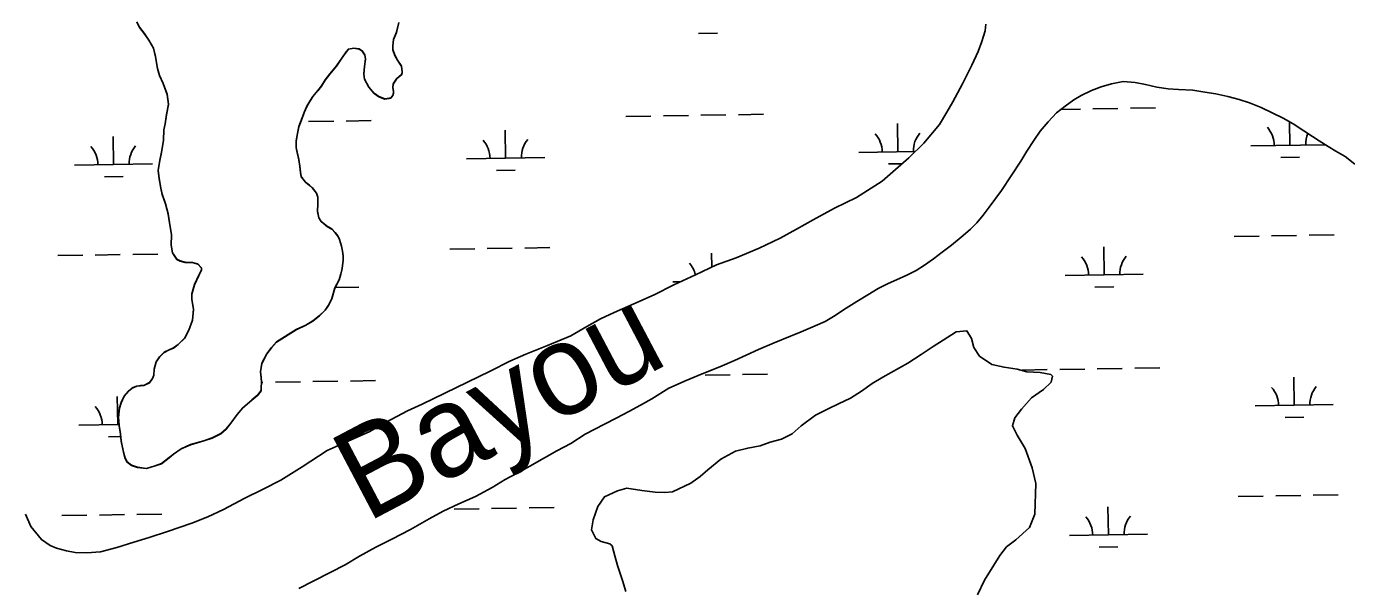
# Model space of a CAD drawing. Extents: x 3855477 to 3893699, y 299188 to 325115.
# Drawn here: x 3873391 to 3875081, y 320363 to 321081 of the extents above; entities that cross this region are included whole.
import ezdxf

# ---------------------------------------------------------------- set-up
doc = ezdxf.new("R2010")
doc.units = 0
for name, color, linetype in [('V-RIVR-IDEN', 7, 'Continuous'), ('V-TOPO-SHOR', 7, 'Continuous'), ('V-WETL-SWMP', 7, 'Continuous')]:
    doc.layers.add(name, color=color, linetype=linetype)

msp = doc.modelspace()

# ---------------------------------------------------------------- linework, layer by layer
at = {"layer": 'V-TOPO-SHOR'}
for points in [[(3873532.7, 321086.3), (3873536, 321079.6), (3873542, 321071.8), (3873548.1, 321063.2), (3873554.1, 321053), (3873556.6, 321041.9), (3873559.2, 321027), (3873561.7, 321017.9), (3873566.6, 321007.7), (3873571.5, 320993.9), (3873573.3, 320980.9), (3873570.7, 320967.9), (3873568.9, 320956), (3873567.4, 320948.5), (3873566.8, 320935), (3873564.3, 320919.6), (3873562, 320909.3), (3873560.2, 320896.6), (3873561.2, 320885.9), (3873563.3, 320873.7), (3873565, 320865.8), (3873569.5, 320853.7), (3873572.8, 320840.7), (3873574.6, 320829.6), (3873577.1, 320814.3), (3873576.5, 320800.8), (3873578.3, 320791), (3873580.3, 320787.8), (3873583.9, 320782.7), (3873588.3, 320780.4), (3873594.6, 320778.9), (3873604.1, 320778.7), (3873610.9, 320776.8), (3873615.3, 320771.7), (3873615.3, 320769), (3873612.2, 320762.2), (3873606.5, 320750.3), (3873603.1, 320738.4), (3873603.2, 320731.3), (3873605.3, 320718.6), (3873603.9, 320704.8), (3873599.4, 320692.1), (3873594, 320682.1), (3873585.8, 320673.7), (3873579.5, 320669.3), (3873574, 320666.9), (3873567.8, 320663.6), (3873561.5, 320657.6), (3873557.3, 320651.6), (3873555, 320642.1), (3873554.3, 320634.6), (3873552.8, 320630.2), (3873548.9, 320625), (3873541.5, 320621.4), (3873537.5, 320620.9)], [(3873824.1, 321013.2), (3873829.8, 321003), (3873836.6, 320995.2), (3873842.6, 320990.9), (3873850.1, 320987.9), (3873855.7, 320988.7), (3873857.6, 320989.2), (3873860.4, 320992.4), (3873861.1, 320995.5), (3873861.1, 320997.5), (3873860.2, 321002.2), (3873860.9, 321007), (3873864.8, 321013.4), (3873865.6, 321014.2), (3873871.4, 321019), (3873872.2, 321021.4), (3873872.2, 321023), (3873871.3, 321029.7), (3873870.9, 321030.4), (3873866.1, 321037.5), (3873862.8, 321043.8), (3873860.3, 321050.8), (3873860.3, 321056), (3873861.3, 321063.9), (3873864.8, 321073), (3873868.2, 321085.7)], [(3874108.6, 320696.9), (3874125.9, 320706.7), (3874143.7, 320714.9), (3874168.6, 320726), (3874194.6, 320737.5), (3874219.9, 320750.1), (3874247.5, 320763.2), (3874274.4, 320775.9), (3874299.7, 320784.6), (3874329.3, 320797.3), (3874356.2, 320810), (3874376.7, 320821.4), (3874398.4, 320833.2), (3874425.6, 320848.3), (3874453.6, 320861.8), (3874486.7, 320882.9), (3874520.5, 320912.8), (3874539.7, 320931.4), (3874560.1, 320955.5), (3874569.4, 320971.1), (3874577.1, 320984.3), (3874589.5, 321007.5), (3874601.1, 321031.2), (3874609.2, 321048.8), (3874614.2, 321061.5), (3874618.4, 321075.1)], [(3874618.4, 321075.1), (3874619.1, 321083.9)], [(3873537.5, 320620.9), (3873532.8, 320620.5), (3873526.9, 320618), (3873522.2, 320614), (3873516.4, 320607.6), (3873512.5, 320599.2), (3873510.7, 320592.5), (3873509.2, 320580.6), (3873510.2, 320570), (3873511.9, 320559.3), (3873512.8, 320550.3), (3873515.8, 320536.1), (3873517.9, 320528.2), (3873520.3, 320523.5), (3873525.9, 320519.2), (3873533.4, 320516.6), (3873544.9, 320515.1), (3873556.3, 320518.5), (3873564.2, 320521.3), (3873573.9, 320529), (3873579.8, 320533.4), (3873589.6, 320540.2), (3873601.4, 320545.5), (3873618.3, 320550.5), (3873628.9, 320554.2), (3873640.3, 320559.5), (3873646.9, 320565.5), (3873652.8, 320573.1), (3873660.9, 320584.3), (3873668.3, 320592.7), (3873680, 320602.7), (3873687.4, 320609.1), (3873691.7, 320614.7), (3873692, 320618.3), (3873692.3, 320625.8), (3873691.9, 320631.3), (3873691, 320638.8), (3873692.8, 320649.5), (3873698.9, 320661.8), (3873705.2, 320669.8), (3873711.4, 320677), (3873736.8, 320692.8), (3873749, 320698.5), (3873758, 320703.7), (3873766.6, 320710.6), (3873773.6, 320717.8), (3873777.9, 320723.8), (3873782.1, 320732.5), (3873786.3, 320746), (3873791.7, 320756.4), (3873793.9, 320763.9), (3873795.4, 320771), (3873796.9, 320781.3), (3873796.8, 320786.8), (3873795.9, 320793.2), (3873794.6, 320799.5), (3873792.2, 320808.1), (3873790.1, 320812.4), (3873786.5, 320816.7), (3873782.1, 320821.4), (3873776.5, 320824.5), (3873768.5, 320831.1), (3873765.7, 320835.8), (3873764, 320844.1), (3873764.3, 320853.6), (3873764.2, 320862.3), (3873762.5, 320867.4), (3873757.7, 320874), (3873753.7, 320877.5), (3873748.5, 320881.4), (3873745.3, 320885.7), (3873742.9, 320888.4), (3873742, 320894), (3873741.5, 320901.8), (3873740.2, 320910.1), (3873737.2, 320923.5), (3873736.4, 320926.3), (3873736.7, 320934.2), (3873738.1, 320943.7), (3873740, 320952.4), (3873744.2, 320963.5), (3873746.9, 320970.7), (3873750.7, 320979.4), (3873758, 320991), (3873764.3, 320998.6), (3873768.9, 321004.5), (3873773.6, 321012.1), (3873779.8, 321019.7), (3873784.1, 321024.9), (3873788.3, 321030.1), (3873794.9, 321040.1), (3873800.7, 321048), (3873803.4, 321051.6), (3873810.5, 321052.9), (3873817.3, 321051.8), (3873820.9, 321049.1), (3873824.5, 321044), (3873825.3, 321038.9), (3873823.9, 321029.4), (3873823.2, 321019.9), (3873824.1, 321013.2)], [(3875091.3, 320904.7), (3875078.9, 320914.4), (3875067.2, 320921.4), (3875057.2, 320927.2), (3875045.6, 320934.6), (3875037.2, 320940.1), (3875026, 320947.1), (3875012.3, 320956), (3874999.5, 320963.4), (3874986.3, 320970), (3874971.5, 320977.3), (3874956.8, 320983.1), (3874943.2, 320987.2), (3874928.9, 320991), (3874913.7, 320994.4), (3874899.4, 320996.6), (3874883.9, 320999.1), (3874865.6, 321000.1), (3874852.5, 321001.1), (3874838.1, 321003.3), (3874823.4, 321006.7), (3874810.2, 321008.9), (3874795.1, 321010.2), (3874780.1, 321007.2), (3874767, 321003.5), (3874754.4, 320999), (3874741, 320992.4), (3874731.9, 320986.7), (3874720.9, 320979), (3874709.5, 320970.1), (3874698.9, 320958.9), (3874688.7, 320946.8), (3874680.6, 320934.8), (3874671.6, 320921.2), (3874663.9, 320908.3), (3874639.3, 320870.7), (3874623.4, 320849.4), (3874615.9, 320839.4), (3874607.7, 320829.7), (3874599.5, 320821.3), (3874590.1, 320813.2), (3874575.2, 320801.1), (3874563.4, 320792.2), (3874552.4, 320783.3), (3874540.6, 320775.2), (3874529.9, 320768.7), (3874518.1, 320762.6), (3874504.7, 320756.8), (3874494.4, 320751.9), (3874481.4, 320745.4), (3874468, 320737.2), (3874454.2, 320728.7), (3874440.4, 320720.2), (3874424.3, 320709.6), (3874413.6, 320703.1), (3874401, 320697.8), (3874382.8, 320690), (3874369.4, 320684.6), (3874348.5, 320676), (3874328.3, 320667.4), (3874312.5, 320660.4), (3874297.5, 320653.5), (3874278.6, 320645.3), (3874256.1, 320636.2), (3874235.5, 320628), (3874213.4, 320617.8), (3874191.8, 320604.4), (3874177.2, 320596.2), (3874162.2, 320588.1), (3874146.8, 320579.9), (3874131, 320571.8), (3874106.6, 320559.1), (3874088.1, 320547.3), (3874070.3, 320538), (3874054.2, 320529), (3874035.7, 320518), (3874019.5, 320509.1), (3874004.1, 320501.3), (3873987.6, 320490.7), (3873966.3, 320479.3)], [(3873468.7, 320407.2), (3873486.2, 320408.6), (3873507.2, 320414.1), (3873528.9, 320421.1), (3873548.3, 320427), (3873572.1, 320434.8), (3873602.9, 320445.2), (3873623.5, 320453.4), (3873643.6, 320462.8), (3873670.8, 320477.1), (3873694.5, 320488.6), (3873717, 320500.4), (3873744.2, 320517.5), (3873776.1, 320538.2), (3873806.9, 320552.1), (3873831, 320562.4), (3873851.9, 320574.6), (3873879.1, 320588.9), (3873897.7, 320597.5), (3873985, 320639.6), (3874010.2, 320652.7), (3874030.7, 320661.7), (3874058.4, 320672.8), (3874088.1, 320685.1), (3874108.6, 320696.9)], [(3874536.3, 320661.2), (3874551.9, 320671.1), (3874564.7, 320679.4), (3874581.4, 320689.9), (3874594.9, 320691.2), (3874600.9, 320681.5), (3874603.8, 320670.2), (3874611, 320659), (3874626.8, 320648.4), (3874642.5, 320644.8), (3874659.3, 320642.3), (3874671.8, 320638.7), (3874688.6, 320637.9), (3874702.2, 320635.3), (3874704.4, 320633.2), (3874702.8, 320625.6), (3874693.2, 320616.3), (3874677.7, 320605.8), (3874664.9, 320591), (3874656.4, 320580.1), (3874653.3, 320569.8), (3874659.4, 320558), (3874669.4, 320540.8), (3874678.4, 320516), (3874683, 320496.1), (3874681.9, 320456.6), (3874675.1, 320439.7), (3874657.5, 320423.8), (3874645.7, 320415), (3874637.2, 320404.1), (3874629.3, 320391.5), (3874617.6, 320372.4), (3874608.7, 320353.4)], [(3874158.7, 320358), (3874154.2, 320372), (3874148, 320390.9), (3874144.6, 320403.3), (3874141.1, 320416.2), (3874137.9, 320418.9), (3874127, 320422), (3874119.9, 320425.6), (3874114.4, 320436.9), (3874116.9, 320449.4), (3874122.6, 320466.8), (3874131.1, 320478.8), (3874147.7, 320486.6), (3874159.6, 320490), (3874179.1, 320487), (3874195.9, 320485.1), (3874208.3, 320484.7), (3874218.1, 320485.4), (3874241.7, 320496.5), (3874253.5, 320504.8), (3874263.6, 320513.6), (3874280.2, 320527.3), (3874299, 320537.3), (3874314.6, 320541.3), (3874330.3, 320544.3), (3874343.2, 320548.8), (3874357.7, 320552.7), (3874371.2, 320559.4), (3874382.9, 320569.9), (3874401.1, 320583.6), (3874418.3, 320592), (3874430.7, 320598.1), (3874446.2, 320605.3), (3874460.2, 320614.2), (3874473.6, 320624.1), (3874487.5, 320631.9), (3874519.2, 320650.1), (3874536.3, 320661.2)], [(3873966.3, 320479.3), (3873944.6, 320469.9), (3873924.8, 320460.5), (3873906.7, 320450.7), (3873883, 320437.3), (3873859, 320425), (3873838.5, 320414.4), (3873817.6, 320403), (3873799.1, 320392), (3873739.9, 320361.8)], [(3873390.1, 320457), (3873397.1, 320441.2), (3873410.5, 320424.3)], [(3873410.5, 320424.3), (3873421.7, 320416.5), (3873430.1, 320413.4), (3873442.8, 320410), (3873453.6, 320407.8), (3873468.7, 320407.2)]]:
    msp.add_lwpolyline(points, dxfattribs=at)
at = {"layer": 'V-WETL-SWMP'}
for p, q in [((3874251.6, 321071.8), (3874275.6, 321072.2)), ((3874715.3, 320974.7), (3874740.3, 320975.1)), ((3874756.3, 320975.3), (3874788.3, 320975.9)), ((3874804.3, 320976.1), (3874836.3, 320976.6)), ((3873752.6, 320959), (3873784.6, 320959.5)), ((3873800.6, 320959.8), (3873832.6, 320960.3)), ((3874158.5, 320965.6), (3874190.5, 320966.1)), ((3874206.5, 320966.4), (3874238.5, 320966.9)), ((3874254.5, 320967.2), (3874286.5, 320967.7)), ((3874302.5, 320967.9), (3874334.5, 320968.5)), ((3874506.6, 320920.5), (3874506, 320956.5)), ((3875008.4, 320928.7), (3875007.9, 320958.5)), ((3873502.9, 320904.2), (3873502.3, 320940.2)), ((3874004.7, 320912.3), (3874004.2, 320948.3)), ((3874958.4, 320927.9), (3875053.8, 320929.4)), ((3873954.8, 320911.5), (3874054.7, 320913.2)), ((3874456.6, 320919.7), (3874528.9, 320920.9)), ((3874494.8, 320904.9), (3874511.9, 320905.2)), ((3874996.7, 320913.1), (3875020.7, 320913.5)), ((3873452.9, 320903.3), (3873552.9, 320905)), ((3873491.2, 320888.5), (3873515.2, 320888.9)), ((3873993, 320896.7), (3874017, 320897.1)), ((3874936.9, 320812.1), (3874968.9, 320812.6)), ((3874984.9, 320812.9), (3875016.9, 320813.4)), ((3875032.9, 320813.6), (3875064.9, 320814.2)), ((3873431.4, 320787.6), (3873463.4, 320788.1)), ((3873479.4, 320788.3), (3873511.4, 320788.9)), ((3873527.4, 320789.1), (3873559.4, 320789.6)), ((3873933.2, 320795.7), (3873965.2, 320796.2)), ((3873981.2, 320796.5), (3874013.2, 320797)), ((3874029.2, 320797.3), (3874061.2, 320797.8)), ((3874268.5, 320773.1), (3874268.2, 320790.8)), ((3874770.6, 320762.9), (3874770, 320798.9)), ((3874218.8, 320753.9), (3874228.3, 320754.1)), ((3874720.6, 320762.1), (3874820.6, 320763.7)), ((3873786.6, 320746.9), (3873816.9, 320747.4)), ((3874758.9, 320747.3), (3874782.9, 320747.7)), ((3874259.9, 320634.5), (3874291.9, 320635)), ((3874307.9, 320635.3), (3874339.9, 320635.8)), ((3874665.8, 320641.1), (3874697.7, 320641.7)), ((3874713.7, 320641.9), (3874745.7, 320642.4)), ((3874761.7, 320642.7), (3874793.7, 320643.2)), ((3874809.7, 320643.5), (3874841.7, 320644)), ((3873692.3, 320625.3), (3873694.1, 320625.3)), ((3873710.1, 320625.6), (3873742.1, 320626.1)), ((3873758.1, 320626.4), (3873790.1, 320626.9)), ((3873806.1, 320627.1), (3873838, 320627.7)), ((3875013.9, 320596.1), (3875013.3, 320632.1)), ((3873508.3, 320571.5), (3873507.7, 320607.5)), ((3874963.9, 320595.2), (3875063.8, 320596.9)), ((3873458.3, 320570.7), (3873510.1, 320571.6)), ((3875002.1, 320580.4), (3875026.1, 320580.8)), ((3873496.6, 320555.9), (3873512.2, 320556.2)), ((3874776, 320430.3), (3874775.5, 320466.3)), ((3874942.3, 320479.4), (3874974.3, 320480)), ((3874990.3, 320480.2), (3875022.3, 320480.8)), ((3875038.3, 320481), (3875070.3, 320481.5)), ((3873436.8, 320454.9), (3873468.8, 320455.4)), ((3873484.8, 320455.7), (3873516.8, 320456.2)), ((3873532.8, 320456.5), (3873564.8, 320457)), ((3873938.6, 320463.1), (3873970.6, 320463.6)), ((3873986.6, 320463.9), (3874018.6, 320464.4)), ((3874034.6, 320464.7), (3874066.6, 320465.2)), ((3874726.1, 320429.5), (3874826, 320431.1)), ((3874764.3, 320414.7), (3874788.3, 320415.1))]:
    msp.add_line(p, q, dxfattribs=at)
for points in [[(3874619.1, 321083.9), (3874618.4, 321075.1), (3874614.2, 321061.5), (3874609.2, 321048.8), (3874601.1, 321031.2), (3874589.5, 321007.5), (3874577.1, 320984.3), (3874569.4, 320971.1), (3874560.1, 320955.5), (3874539.7, 320931.4), (3874520.5, 320912.8), (3874486.7, 320882.9), (3874453.6, 320861.8), (3874425.6, 320848.3), (3874398.4, 320833.2), (3874376.7, 320821.4), (3874356.2, 320810), (3874329.3, 320797.3), (3874299.7, 320784.6), (3874274.4, 320775.9), (3874247.5, 320763.2), (3874219.9, 320750.1), (3874194.6, 320737.5), (3874168.6, 320726), (3874143.7, 320714.9), (3874125.9, 320706.7), (3874108.6, 320696.9), (3874088.1, 320685.1), (3874058.4, 320672.8), (3874030.7, 320661.7), (3874010.2, 320652.7), (3873985, 320639.6), (3873897.7, 320597.5), (3873879.1, 320588.9), (3873851.9, 320574.6), (3873831, 320562.4), (3873806.9, 320552.1), (3873776.1, 320538.2), (3873744.2, 320517.5), (3873717, 320500.4), (3873694.5, 320488.6), (3873670.8, 320477.1), (3873643.6, 320462.8), (3873623.5, 320453.4), (3873602.9, 320445.2), (3873572.1, 320434.8), (3873548.3, 320427), (3873528.9, 320421.1), (3873507.2, 320414.1), (3873486.2, 320408.6), (3873468.7, 320407.2), (3873453.6, 320407.8), (3873442.8, 320410), (3873430.1, 320413.4), (3873421.7, 320416.5), (3873410.5, 320424.3), (3873397.1, 320441.2)], [(3873532.7, 321086.5), (3873536, 321079.8), (3873542, 321072), (3873548.1, 321063.4), (3873554.1, 321053.2), (3873556.6, 321042.2), (3873559.2, 321027.2), (3873561.7, 321018.2), (3873566.6, 321008), (3873571.5, 320994.2), (3873573.3, 320981.2), (3873570.7, 320968.1), (3873568.9, 320956.2), (3873567.4, 320948.7), (3873566.8, 320935.3), (3873564.2, 320919.8), (3873562, 320909.5), (3873560.2, 320896.9), (3873561.2, 320886.2), (3873563.3, 320874), (3873565, 320866.1), (3873569.5, 320853.9), (3873572.8, 320840.9), (3873574.6, 320829.9), (3873577.1, 320814.5), (3873576.5, 320801.1), (3873578.3, 320791.2), (3873580.3, 320788.1), (3873583.9, 320783), (3873588.3, 320780.7), (3873594.6, 320779.2), (3873604.1, 320778.9), (3873610.8, 320777), (3873615.3, 320772), (3873615.3, 320769.2), (3873612.2, 320762.5), (3873606.5, 320750.5), (3873603.1, 320738.6), (3873603.2, 320731.5), (3873605.3, 320718.9), (3873603.9, 320705.1), (3873599.4, 320692.3), (3873594, 320682.4), (3873585.8, 320674), (3873579.5, 320669.6), (3873574, 320667.1), (3873567.8, 320663.9), (3873561.5, 320657.9), (3873557.3, 320651.9), (3873555, 320642.4), (3873554.3, 320634.8), (3873552.8, 320630.5), (3873548.9, 320625.3), (3873541.5, 320621.6), (3873537.5, 320621.2), (3873532.8, 320620.7)], [(3873829.8, 321003.3), (3873836.6, 320995.5), (3873842.6, 320991.2), (3873850.1, 320988.1), (3873855.7, 320989), (3873857.6, 320989.4), (3873860.3, 320992.6), (3873861.1, 320995.8), (3873861.1, 320997.8), (3873860.2, 321002.5), (3873860.9, 321007.3), (3873864.8, 321013.6), (3873865.6, 321014.4), (3873871.4, 321019.2), (3873872.2, 321021.6), (3873872.2, 321023.2), (3873871.3, 321029.9), (3873870.9, 321030.7), (3873866.1, 321037.7), (3873862.8, 321044), (3873860.3, 321051.1), (3873860.3, 321056.2), (3873861.3, 321064.1), (3873864.8, 321073.3), (3873868.2, 321086)], [(3873532.8, 320620.7), (3873526.9, 320618.3), (3873522.2, 320614.2), (3873516.4, 320607.8), (3873512.5, 320599.5), (3873510.7, 320592.8), (3873509.2, 320580.9), (3873510.2, 320570.2), (3873511.9, 320559.6), (3873512.8, 320550.5), (3873515.8, 320536.3), (3873517.9, 320528.5), (3873520.3, 320523.8), (3873525.9, 320519.5), (3873533.4, 320516.8), (3873544.9, 320515.4), (3873556.3, 320518.7), (3873564.2, 320521.6), (3873573.9, 320529.2), (3873579.8, 320533.7), (3873589.6, 320540.5), (3873601.4, 320545.8), (3873618.3, 320550.8), (3873628.9, 320554.5), (3873640.3, 320559.8), (3873646.9, 320565.8), (3873652.8, 320573.4), (3873660.9, 320584.5), (3873668.3, 320592.9), (3873680, 320603), (3873687.4, 320609.4), (3873691.7, 320615), (3873692, 320618.6), (3873692.3, 320626.1), (3873691.9, 320631.6), (3873691, 320639.1), (3873692.8, 320649.8), (3873698.9, 320662.1), (3873705.2, 320670.1), (3873711.4, 320677.3), (3873736.8, 320693), (3873749, 320698.7), (3873758, 320704), (3873766.6, 320710.8), (3873773.6, 320718), (3873777.9, 320724), (3873782.1, 320732.8), (3873786.3, 320746.3), (3873791.7, 320756.6), (3873793.9, 320764.2), (3873795.4, 320771.3), (3873796.9, 320781.6), (3873796.8, 320787.1), (3873795.9, 320793.4), (3873794.6, 320799.7), (3873792.2, 320808.4), (3873790.1, 320812.7), (3873786.5, 320817), (3873782.1, 320821.7), (3873776.5, 320824.8), (3873768.5, 320831.4), (3873765.7, 320836.1), (3873764, 320844.3), (3873764.3, 320853.8), (3873764.2, 320862.5), (3873762.5, 320867.6), (3873757.7, 320874.3), (3873753.7, 320877.8), (3873748.5, 320881.7), (3873745.3, 320886), (3873742.9, 320888.7), (3873742, 320894.2), (3873741.5, 320902.1), (3873740.2, 320910.4), (3873737.2, 320923.8), (3873736.4, 320926.5), (3873736.7, 320934.4), (3873738.1, 320943.9), (3873740, 320952.7), (3873744.2, 320963.8), (3873746.9, 320970.9), (3873750.7, 320979.7), (3873758, 320991.2), (3873764.3, 320998.8), (3873768.9, 321004.8), (3873773.6, 321012.4), (3873779.8, 321020), (3873784, 321025.2), (3873788.3, 321030.4), (3873794.9, 321040.3), (3873800.7, 321048.3), (3873803.4, 321051.9), (3873810.5, 321053.2), (3873817.3, 321052.1), (3873820.9, 321049.4), (3873824.5, 321044.3), (3873825.3, 321039.2), (3873823.9, 321029.7), (3873823.2, 321020.2), (3873824.1, 321013.5), (3873829.8, 321003.3)], [(3874328.3, 320667.4), (3874348.5, 320676), (3874369.4, 320684.6), (3874382.8, 320690), (3874401, 320697.8), (3874413.6, 320703.1), (3874424.3, 320709.6), (3874440.4, 320720.2), (3874454.2, 320728.7), (3874468, 320737.2), (3874481.4, 320745.4), (3874494.4, 320751.9), (3874504.7, 320756.8), (3874518.1, 320762.6), (3874529.9, 320768.7), (3874540.6, 320775.2), (3874552.4, 320783.3), (3874563.4, 320792.2), (3874575.2, 320801.1), (3874590.1, 320813.2), (3874599.5, 320821.3), (3874607.7, 320829.7), (3874615.9, 320839.4), (3874623.4, 320849.4), (3874639.3, 320870.7), (3874663.9, 320908.3), (3874671.6, 320921.2), (3874680.6, 320934.8), (3874688.7, 320946.8), (3874698.9, 320958.9), (3874709.5, 320970.1), (3874720.9, 320979), (3874731.9, 320986.7), (3874741, 320992.4), (3874754.4, 320999), (3874767, 321003.5), (3874780.1, 321007.2), (3874795.1, 321010.2), (3874810.2, 321008.9), (3874823.4, 321006.7), (3874838.1, 321003.3), (3874852.5, 321001.1), (3874865.6, 321000.1), (3874883.9, 320999.1), (3874899.4, 320996.6), (3874913.7, 320994.4), (3874928.9, 320991), (3874943.2, 320987.2), (3874956.8, 320983.1), (3874971.5, 320977.3), (3874986.3, 320970), (3874999.5, 320963.4), (3875012.3, 320956), (3875026, 320947.1), (3875037.2, 320940.1), (3875045.6, 320934.6), (3875057.2, 320927.2), (3875067.2, 320921.4), (3875078.9, 320914.4), (3875091.3, 320904.7)], [(3874664.9, 320591), (3874677.7, 320605.8), (3874693.2, 320616.3), (3874702.8, 320625.6), (3874704.4, 320633.2), (3874702.2, 320635.3), (3874688.6, 320637.9), (3874671.8, 320638.7), (3874659.3, 320642.3), (3874642.5, 320644.8), (3874626.8, 320648.4), (3874611, 320659), (3874603.8, 320670.2), (3874600.9, 320681.5), (3874594.9, 320691.2), (3874581.4, 320689.9), (3874564.7, 320679.4), (3874551.9, 320671.1), (3874536.3, 320661.2), (3874519.2, 320650.1), (3874487.5, 320631.9), (3874473.6, 320624.1), (3874460.2, 320614.2), (3874446.2, 320605.3), (3874430.7, 320598.1), (3874418.3, 320592), (3874401.1, 320583.6), (3874382.9, 320569.9), (3874371.2, 320559.4), (3874357.7, 320552.7), (3874343.2, 320548.8), (3874330.3, 320544.3), (3874314.6, 320541.3), (3874299, 320537.3), (3874280.2, 320527.3), (3874263.6, 320513.6), (3874253.5, 320504.8), (3874241.7, 320496.5), (3874218.1, 320485.4), (3874208.3, 320484.7), (3874195.9, 320485.1), (3874179.1, 320487), (3874159.6, 320490), (3874147.7, 320486.6), (3874131.1, 320478.8), (3874122.6, 320466.8), (3874116.9, 320449.4), (3874114.4, 320436.9), (3874119.9, 320425.6), (3874127, 320422), (3874137.9, 320418.9), (3874141.1, 320416.2), (3874144.6, 320403.3), (3874148, 320390.9), (3874154.2, 320372), (3874158.7, 320358)], [(3873739.9, 320361.8), (3873799.1, 320392), (3873817.6, 320403), (3873838.5, 320414.4), (3873859, 320425), (3873883, 320437.3), (3873906.7, 320450.7), (3873924.8, 320460.5), (3873944.6, 320469.9), (3873966.3, 320479.3), (3873987.6, 320490.7), (3874004.1, 320501.3), (3874019.5, 320509.1), (3874035.7, 320518), (3874054.2, 320529), (3874070.3, 320538), (3874088.1, 320547.3), (3874106.6, 320559.1), (3874131, 320571.8), (3874146.8, 320579.9), (3874162.2, 320588.1), (3874177.2, 320596.2), (3874191.8, 320604.4), (3874213.4, 320617.8), (3874235.5, 320628), (3874256.1, 320636.2), (3874278.6, 320645.3), (3874297.5, 320653.5), (3874312.5, 320660.4), (3874328.3, 320667.4)], [(3874608.7, 320353.4), (3874617.6, 320372.4), (3874629.3, 320391.5), (3874637.2, 320404.1), (3874645.7, 320415), (3874657.5, 320423.8), (3874675.1, 320439.7), (3874681.9, 320456.6), (3874683, 320496.1), (3874678.4, 320516), (3874669.4, 320540.8), (3874659.4, 320558), (3874653.3, 320569.8), (3874656.4, 320580.1), (3874664.9, 320591)], [(3873397.1, 320441.2), (3873390.1, 320457)]]:
    msp.add_lwpolyline(points, dxfattribs=at)
for centre, start, end in [((3874451.3, 320920.1), 0.1615, 41.7052), ((3874561.8, 320921.9), 140.1615, 181.7052), ((3874953.2, 320928.3), 0.1615, 41.7052), ((3875063.7, 320930.1), 157.0596, 181.7052), ((3873447.7, 320903.7), 0.1615, 41.7052), ((3873558.1, 320905.5), 140.1615, 181.7052), ((3873949.5, 320911.9), 0.1615, 41.7052), ((3874060, 320913.7), 140.1615, 181.7052), ((3874825.9, 320764.3), 140.1615, 181.7052), ((3874213.5, 320754.3), 14.6855, 41.7052), ((3874715.4, 320762.5), 0.1615, 41.7052), ((3873822.2, 320748), 180.7448, 181.7052), ((3874958.6, 320595.6), 0.1615, 41.7052), ((3875069.1, 320597.4), 140.1615, 181.7052), ((3873453.1, 320571.1), 0.1615, 41.7052), ((3874720.8, 320429.9), 0.1615, 41.7052), ((3874831.3, 320431.7), 140.1615, 181.7052)]:
    msp.add_arc(centre, 35.2, start, end, dxfattribs=at)

# ---------------------------------------------------------------- texts
at = {"layer": 'V-RIVR-IDEN'}
msp.add_text('Bayou', height=116, rotation=27.8014, dxfattribs=at).set_placement((3873826.9, 320445.5))

doc.saveas('drawing.dxf')
